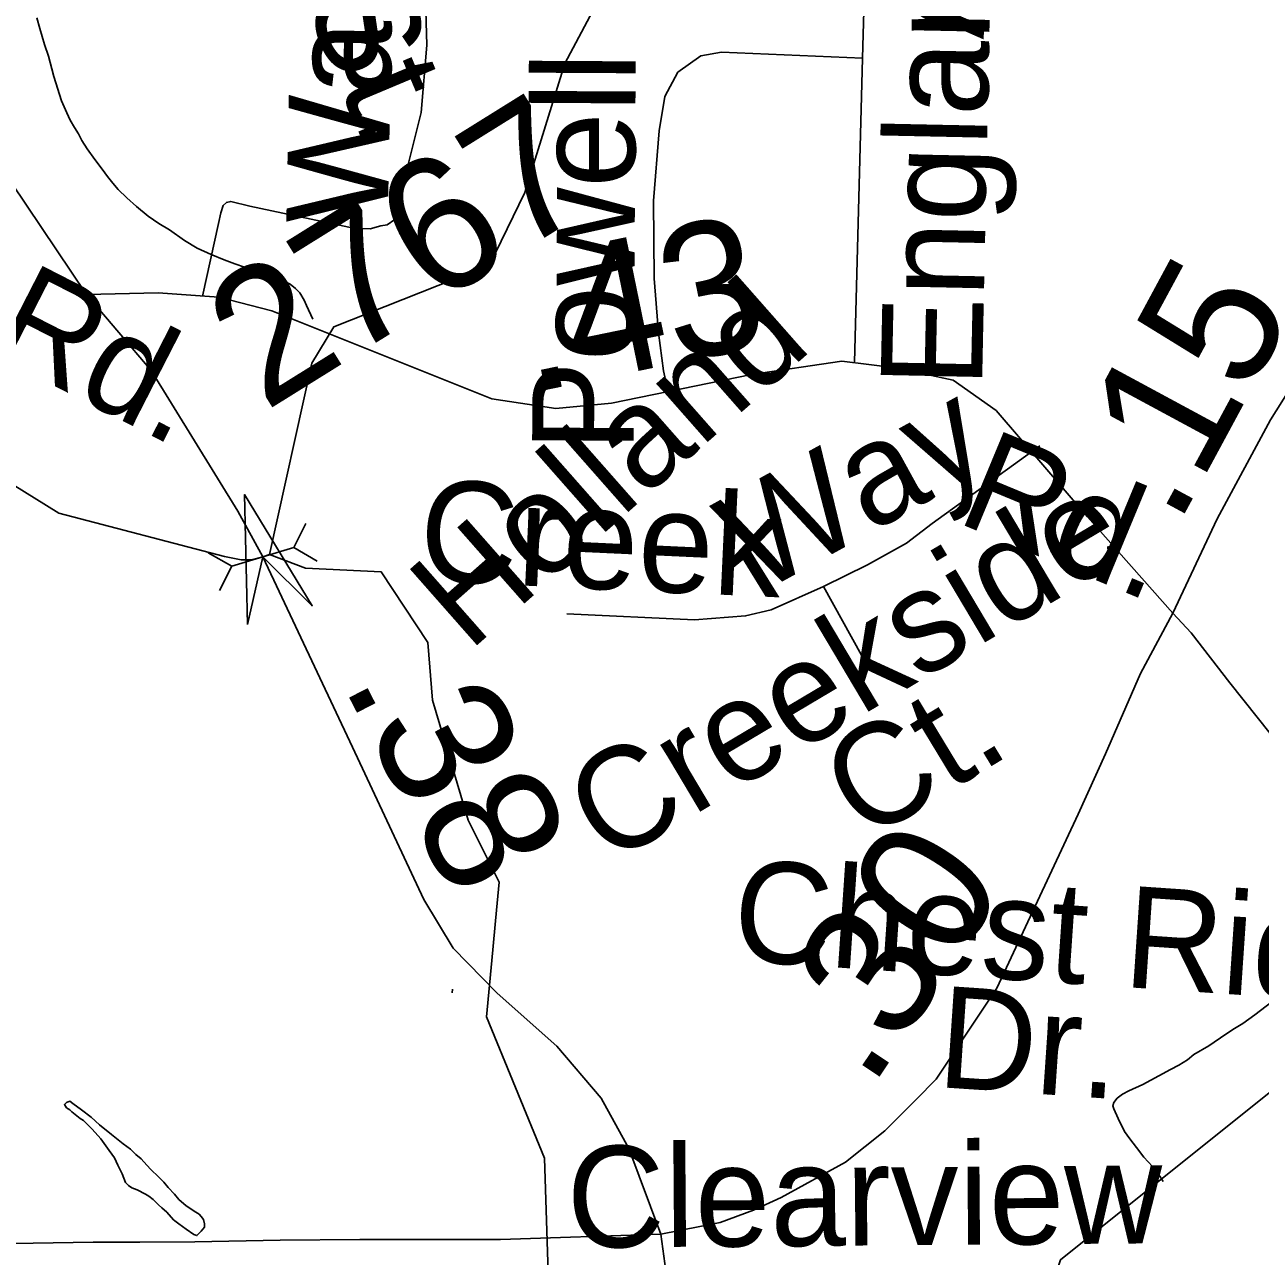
# Model space of a CAD drawing. Extents: x 2001466 to 31450019, y -30647475 to 847247.
# Drawn here: x 2061185 to 2063498, y 663620 to 665926 of the extents above; entities that cross this region are included whole.
import ezdxf

# ---------------------------------------------------------------- set-up
doc = ezdxf.new("R2010")
doc.units = 0
for name, color, linetype in [('Exist Hydrographic Creek Single Shore', 7, 'Continuous'), ('Exist Hydrographic Misc Water Feature', 7, 'Continuous'), ('Exist Road Non-System Type 51', 7, 'Continuous'), ('Exist Road Non-System Type 51 Label', 7, 'Continuous'), ('Exist Road Secondary Mileage Hundredths English Label', 7, 'Continuous'), ('Exist Road Secondary Structure Pipe Attributed CELL', 7, 'Continuous'), ('Exist Road Secondary Structure Pipe CELL', 7, 'Continuous'), ('Exist Road Secondary Type 51 Attributed', 7, 'Continuous'), ('Exist Road Secondary Type 51 Label', 7, 'Continuous'), ('Exist Road Secondary Type 51 Number Label', 7, 'Continuous')]:
    doc.layers.add(name, color=color, linetype=linetype)

msp = doc.modelspace()

# ---------------------------------------------------------------- linework, layer by layer
at = {"layer": 'Exist Hydrographic Creek Single Shore'}
msp.add_lwpolyline([(2062528.2, 662520.3), (2062585.1, 662528.7), (2062671, 662713.7), (2062684.2, 662738.7), (2062703.3, 662758.5), (2062741.4, 662783.1), (2062787.6, 662812.8), (2062811, 662834.8), (2062829.4, 662864.8), (2062967.1, 663154.1), (2063124.2, 663613.5), (2063540.2, 663946.2), (2063741.9, 664019.3)], dxfattribs=at)
at = {"layer": 'Exist Hydrographic Misc Water Feature'}
msp.add_line((2062059.2, 664173.9), (2062068.2, 664268), dxfattribs=at)
for points in [[(2061642.8, 664933.9), (2061722.2, 665292.2), (2061763.2, 665360.3), (2062055.2, 665475.8), (2062121.2, 665612.2), (2062196.3, 665853.5), (2062337.2, 666119.6), (2062503.3, 666345.9), (2062831.5, 666709)], [(2061207.1, 665939.5), (2061213.1, 665919.5), (2061221.3, 665889.6), (2061229.3, 665867.6), (2061235.2, 665843.6), (2061239.3, 665829.6), (2061253.3, 665783.6), (2061263.3, 665761.6), (2061269.5, 665747.7), (2061277.5, 665733.7), (2061285.5, 665721.7), (2061291.4, 665709.7), (2061301.4, 665693.7), (2061315.6, 665673.8), (2061329.5, 665655.8), (2061339.6, 665641.8), (2061349.6, 665629.8), (2061359.7, 665617.9), (2061375.7, 665601.9), (2061393.7, 665585.9), (2061415.7, 665567.9), (2061435.8, 665554), (2061455.6, 665542.1), (2061483.7, 665522.1), (2061507.7, 665508.1), (2061533.8, 665496.2), (2061557.8, 665486.3), (2061577.9, 665478.3), (2061595.9, 665472.3), (2061613.7, 665468.4), (2061631.8, 665460.4), (2061665.8, 665448.5), (2061681.8, 665440.5), (2061691.9, 665432.5), (2061699.9, 665424.5), (2061707.9, 665410.6), (2061712, 665400.6), (2061723.9, 665374.6)], [(2061642.8, 664933.9), (2061630.4, 664929.5), (2061608.4, 664924.4), (2061590, 664924.4), (2061558.5, 664930.3), (2061248.5, 665011.7), (2060705.2, 665349), (2060046.3, 665605.2), (2059988.4, 665647.1)], [(2062068.2, 664268), (2062073.3, 664320.5), (2062015.2, 664436.5), (2061948.2, 664661.1), (2061939.2, 664769.5), (2061852.4, 664901.7), (2061710.2, 664908.3), (2061642.8, 664933.9)], [(2062164.8, 663589.2), (2062158.2, 663803.7), (2062049.1, 664068.4), (2062059.2, 664173.9)], [(2063316.7, 663760), (2063310.5, 663769.9), (2063296.6, 663787.9), (2063280.6, 663805.8), (2063266.5, 663823.8), (2063254.4, 663839.8), (2063244.3, 663853.8), (2063232.4, 663877.8), (2063224.4, 663895.7), (2063222.4, 663901.7), (2063224.4, 663907.7), (2063230.2, 663915.7), (2063240.2, 663923.7), (2063252.3, 663929.7), (2063278.4, 663941.8), (2063308.3, 663957.9), (2063330.2, 663969.9), (2063346.2, 663977.9), (2063362.2, 663987.9), (2063374.1, 663997.9), (2063402.2, 664014), (2063434, 664036.1), (2063450, 664046.2), (2063466, 664056.1), (2063488.1, 664072.2), (2063519.9, 664096.2)], [(2061434.9, 663768.4), (2061445, 663758.4), (2061453, 663748.4), (2061465.1, 663736.5), (2061473.1, 663726.5), (2061487, 663714.5), (2061505.1, 663702.5), (2061511, 663698.5), (2061515.1, 663694.5), (2061519.2, 663688.6), (2061521.1, 663680.6), (2061521.1, 663674.6), (2061515.1, 663666.6), (2061507.1, 663658.5), (2061501.2, 663660.5), (2061487.2, 663670.5), (2061473.1, 663680.4), (2061463.2, 663688.4), (2061450.9, 663702.4), (2061441.1, 663710.4), (2061434.9, 663716.4), (2061425.1, 663726.4), (2061417.1, 663732.3), (2061410.9, 663736.3), (2061395, 663744.3), (2061385.1, 663748.3), (2061379, 663752.3), (2061373, 663758.3), (2061367.1, 663774.3), (2061358.9, 663790.2), (2061352.9, 663804.2), (2061342.9, 663818.2), (2061326.9, 663840.1), (2061310.9, 663858.1), (2061294.9, 663874.1), (2061288.7, 663878.1), (2061272.7, 663890.1), (2061268.8, 663894.1), (2061262.7, 663898), (2061258.8, 663904), (2061262.7, 663908), (2061268.8, 663910.1), (2061274.8, 663906.1), (2061290.8, 663894.1), (2061308.8, 663880.2), (2061324.8, 663866.1), (2061346.8, 663848.2), (2061368.9, 663830.3), (2061382.9, 663820.3), (2061392.9, 663810.3), (2061402.9, 663802.3), (2061413, 663790.3), (2061421, 663782.4), (2061434.9, 663768.4)]]:
    msp.add_lwpolyline(points, dxfattribs=at)
at = {"layer": 'Exist Road Non-System Type 51'}
for p, q in [((2062753.8, 665863.6), (2062738.8, 665293.5)), ((2062751.6, 664745.6), (2062680.6, 664874.1)), ((2061985.1, 664113.1), (2061985.9, 664120))]:
    msp.add_line(p, q, dxfattribs=at)
for points in [[(2062546.4, 666696.9), (2062614.8, 666673.1), (2062673.6, 666661.1), (2062760.5, 666661.1), (2062892.8, 666666.4), (2062940.9, 666669.1), (2062924.9, 666578.2), (2062888.8, 666468.5), (2062830, 666360.2), (2062781.9, 666256.7), (2062767.2, 666197.9), (2062757.8, 666111), (2062756.5, 665974.6), (2062753.8, 665863.6)], [(2061517.5, 665418.2), (2061547.6, 665554), (2061552, 665573.9), (2061556.3, 665587.8), (2061562.4, 665593.7), (2061570.4, 665595.5), (2061606.2, 665586.8), (2061803.4, 665544.8), (2061831.4, 665544.2), (2061851.5, 665549.8), (2061863.5, 665551.6), (2061877.7, 665561.3), (2061888.3, 665589.1), (2061895.2, 665634.9), (2061927.1, 665762.2), (2061937.8, 665887.9), (2061932.5, 666061.7), (2061925.3, 666191.4)], [(2062753.8, 665863.6), (2062489.2, 665874.8), (2062450.5, 665868.1), (2062407.7, 665837.4), (2062383.6, 665791.9), (2062372.9, 665727.7), (2062362.3, 665596.7), (2062363.6, 665450.9), (2062371.6, 665349.3), (2062381, 665278.4), (2062389.5, 665239.1)], [(2063085.5, 665137.8), (2062884, 664992.3), (2062836.2, 664955.5), (2062762.6, 664915), (2062680.6, 664874.1)], [(2062680.6, 664874.1), (2062582.3, 664830.3), (2062534.5, 664819.3), (2062438.8, 664811.9), (2062199.6, 664823)]]:
    msp.add_lwpolyline(points, dxfattribs=at)
at = {"layer": 'Exist Road Secondary Structure Pipe Attributed CELL'}
msp.add_lwpolyline([(2061601.7, 664802.8), (2061596.1, 665046.5), (2061722.9, 664838.3), (2061630.4, 664929.5)], close=True, dxfattribs=at)
at = {"layer": 'Exist Road Secondary Structure Pipe CELL'}
for p, q in [((2061711.1, 664992.3), (2061688.3, 664947)), ((2061528.4, 664937.4), (2061572.5, 664912.1)), ((2061572.5, 664912.1), (2061688.3, 664947)), ((2061732.3, 664921.7), (2061688.3, 664947)), ((2061549.6, 664866.8), (2061572.5, 664912.1))]:
    msp.add_line(p, q, dxfattribs=at)
at = {"layer": 'Exist Road Secondary Type 51 Attributed'}
for points in [[(2063334.7, 664824.4), (2063418, 665001.2), (2063517.8, 665186.1), (2063587.3, 665297.8), (2063656.7, 665406.2), (2063739.8, 665519.6), (2063801.3, 665590.2), (2063911, 665731.7), (2064299.1, 666160.9), (2064474.2, 666376.1), (2064537.6, 666479.6), (2064569.5, 666562.2), (2064586.6, 666617), (2064605.1, 666682.5), (2064613.5, 666738.3), (2064638.2, 666937.1), (2064668.7, 667269), (2064684.5, 667488.4)], [(2059535.1, 666795.5), (2060133.8, 666791.2), (2060333.3, 666790.1), (2060391.3, 666778.5), (2060420.9, 666745.7), (2060474.2, 666656), (2060696.9, 666305.3), (2060935.5, 665963), (2061300.2, 665421.2)], [(2061300.2, 665421.2), (2061434.2, 665424.3), (2061548.2, 665415.9), (2061647.4, 665390.5), (2062059.6, 665225.8), (2062178.9, 665207.8), (2062283.4, 665217.3), (2062545.7, 665271.2), (2062714.6, 665296.5), (2062815.9, 665283.8), (2062923.6, 665260.6), (2063003.8, 665203.6), (2063174.8, 665005), (2063334.7, 664824.4)], [(2061300.2, 665421.2), (2061421.5, 665278.6), (2061583.4, 665015.4), (2061630.4, 664929.5), (2061798.2, 664573.1), (2061931.9, 664287.8), (2061986.8, 664196.9), (2062069.1, 664112.4), (2062181, 664013.1), (2062264.4, 663916), (2062316.1, 663822), (2062375.7, 663661.3)], [(2062375.7, 663661.3), (2062486.9, 663683.4), (2062549.1, 663706.3), (2062601.4, 663730.2), (2062721.9, 663796.4), (2062795.6, 663854.8), (2062854, 663913.2), (2062891.2, 663951.4), (2063005.2, 664122.1), (2063157.6, 664448), (2063208.4, 664561), (2063273.9, 664711.5), (2063334.7, 664824.4)], [(2063334.7, 664824.4), (2063369.2, 664787.7), (2063441.6, 664693.7), (2063745.8, 664311), (2063802.8, 664255), (2063875.7, 664217), (2063981.2, 664165.3), (2064049.8, 664114.6), (2064173.9, 663955.1), (2064440.4, 663610.7)], [(2059295.4, 663712.5), (2059655.5, 663648.6), (2059810.2, 663627.6), (2059957.1, 663625), (2060124.9, 663627.6), (2060221.5, 663629.9), (2060288.5, 663629.9), (2060350.5, 663631.9), (2060398.5, 663632.9), (2060584.6, 663636), (2060793.7, 663639), (2060842.9, 663638), (2060893.9, 663639), (2060999.9, 663639), (2061124.9, 663643), (2061238, 663645.1), (2061313, 663646.1), (2061400.1, 663646.1), (2061503.1, 663647.1), (2061663.2, 663650.1), (2061812.2, 663651.1), (2062075.5, 663651.2), (2062375.7, 663661.3)], [(2062375.7, 663661.3), (2062391.1, 663551.5), (2062447.5, 663340.1), (2062501.7, 663203.7), (2062684.2, 662880.7), (2062741.4, 662783.1)]]:
    msp.add_lwpolyline(points, dxfattribs=at)

# ---------------------------------------------------------------- texts
at = {"layer": 'Exist Road Non-System Type 51 Label'}
for s, rotation, p in [('Ave.', 86.7459, (2062980.2, 665898.3)), ('Wade', 88.8344, (2061864.3, 665552.3)), ('England', 88.807, (2062977.3, 665245.7)), (' St.', 292.7956, (2061680, 666034)), ('Powell', 89.6802, (2062324.7, 665126.3)), ('Way', 28.8254, (2062556.8, 664857.9)), ('Creek', 357.3559, (2061920.9, 664885.1)), ('Creekside', 30.7199, (2062276.7, 664349.8)), ('Ct.', 31.2092, (2062757.9, 664394.1)), ('Chest Ridge', 356.1113, (2062507.1, 664174.2)), ('Dr.', 356.1113, (2062891.2, 663937)), ('Clearview', 0.4195, (2062200.1, 663636))]:
    msp.add_text(s, height=190, rotation=rotation, dxfattribs=at).set_placement(p)
at = {"layer": 'Exist Road Secondary Mileage Hundredths English Label'}
for s, rotation, p in [('.43', 11.6057, (2062129.3, 665235.9)), ('.15', 61.6362, (2063342.5, 664984.3)), ('.38', 297.2715, (2061778.2, 664693.3)), ('.30', 56.2669, (2062768.5, 663930.9))]:
    msp.add_text(s, height=250, rotation=rotation, dxfattribs=at).set_placement(p)
at = {"layer": 'Exist Road Secondary Type 51 Label'}
for s, rotation, p in [('Rd.', 332.8717, (2061112.7, 665315.1)), ('Holland', 41.3841, (2062016, 664750.4)), ('Rd.', 337.4449, (2062925.7, 664996.1))]:
    msp.add_text(s, height=190, rotation=rotation, dxfattribs=at).set_placement(p)
at = {"layer": 'Exist Road Secondary Type 51 Number Label'}
for s, p in [('2770', (2060835.7, 665791.8)), ('2767', (2061634, 665200.9))]:
    msp.add_text(s, height=250, rotation=31.918, dxfattribs=at).set_placement(p)

doc.saveas('drawing.dxf')
